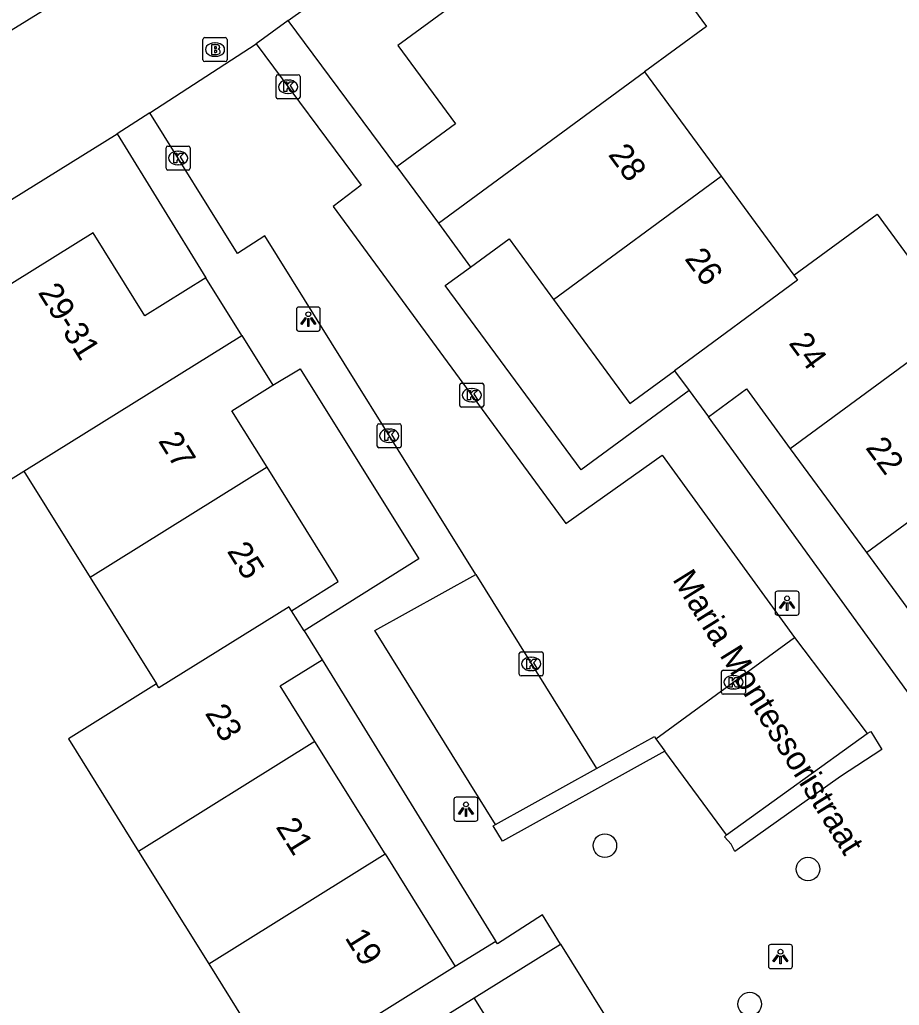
# Model space of a CAD drawing. Extents: x 160379 to 161131, y 383940 to 384849.
# Drawn here: x 160737.88 to 160774.47, y 384256.65 to 384297.65 of the extents above; entities that cross this region are included whole.
import ezdxf

# ---------------------------------------------------------------- set-up
doc = ezdxf.new("R2010")
doc.units = 0
for name, color, linetype in [('IMGEO_Boom', 7, 'Continuous'), ('IMGEO_Brandkraan', 7, 'Continuous'), ('IMGEO_Kolk', 7, 'Continuous'), ('IMGEO_Lichtpunt', 7, 'Continuous'), ('IMGEO_Openbare_ruimte_label', 7, 'Continuous'), ('IMGEO_Pand', 7, 'Continuous'), ('IMGEO_Pand_nummerreeks', 7, 'Continuous'), ('IMGEO_Parkeervlak_open', 7, 'Continuous'), ('IMGEO_Rijbaan_lokaal_open', 7, 'Continuous'), ('IMGEO_Voetpad_open', 7, 'Continuous')]:
    doc.layers.add(name, color=color, linetype=linetype)

msp = doc.modelspace()

# ---------------------------------------------------------------- linework, layer by layer
at = {"layer": 'IMGEO_Boom'}
for centre in [(160762.222, 384263.291), (160770.671, 384262.315), (160768.247, 384256.699)]:
    msp.add_circle(centre, 0.489, dxfattribs=at)
at = {"layer": 'IMGEO_Brandkraan'}
for p, q in [((160745.506, 384295.984), (160745.506, 384296.836)), ((160745.581, 384296.91), (160746.433, 384296.91)), ((160745.994, 384296.69), (160746.019, 384296.69)), ((160746.507, 384296.836), (160746.507, 384295.984)), ((160746.433, 384295.91), (160745.581, 384295.91)), ((160746.017, 384296.13), (160745.992, 384296.13))]:
    msp.add_line(p, q, dxfattribs=at)
for points in [[(160745.506, 384295.984), (160745.506, 384296.836)], [(160745.581, 384296.91), (160746.433, 384296.91)], [(160746.507, 384296.836), (160746.507, 384295.984)], [(160745.854, 384296.61), (160745.854, 384296.21), (160746.067, 384296.21)], [(160746.085, 384296.61), (160745.854, 384296.61)], [(160746.033, 384296.529), (160745.979, 384296.529), (160745.979, 384296.453)], [(160745.979, 384296.453), (160746.032, 384296.453)], [(160746.041, 384296.377), (160745.979, 384296.377), (160745.979, 384296.296)], [(160745.979, 384296.296), (160746.041, 384296.296)], [(160746.433, 384295.91), (160745.581, 384295.91)]]:
    msp.add_lwpolyline(points, dxfattribs=at)
for centre, radius, start, end in [((160745.583, 384296.834), 0.0765, 91.552, 178.448), ((160745.583, 384296.834), 0.0765, 91.552, 178.448), ((160746.431, 384296.834), 0.0765, 1.552, 88.448), ((160746.431, 384296.834), 0.0765, 1.552, 88.448), ((160746.034, 384296.491), 0.0379, 267.8285, 90.9355), ((160746.042, 384296.336), 0.0404, 269.8759, 90.5077), ((160746.089, 384296.465), 0.145, 59.4692, 91.5367), ((160746.114, 384296.512), 0.0922, 285.5137, 58.1501), ((160746.119, 384296.32), 0.105, 301.3115, 78.989), ((160745.583, 384295.986), 0.0765, 181.552, 268.448), ((160745.583, 384295.986), 0.0765, 181.552, 268.448), ((160746.073, 384296.461), 0.251, 268.6676, 293.5347), ((160746.431, 384295.986), 0.0765, 271.552, 358.448), ((160746.431, 384295.986), 0.0765, 271.552, 358.448)]:
    msp.add_arc(centre, radius, start, end, dxfattribs=at)
for centre, major_axis, ratio, start_param, end_param in [((160745.993, 384296.41), (-0.387, 0.002), 0.722429, 4.712389, 7.853982), ((160746.018, 384296.41), (-0.39, 0.002), 0.717154, 1.570796, 4.712389)]:
    msp.add_ellipse(centre, major_axis=major_axis, ratio=ratio, start_param=start_param, end_param=end_param, dxfattribs=at)
at = {"layer": 'IMGEO_Kolk'}
for p, q in [((160748.544, 384294.437), (160748.544, 384295.289)), ((160748.619, 384295.363), (160749.471, 384295.363)), ((160749.032, 384295.143), (160749.057, 384295.143)), ((160749.545, 384295.289), (160749.545, 384294.437)), ((160749.471, 384294.363), (160748.619, 384294.363)), ((160749.055, 384294.583), (160749.03, 384294.583)), ((160743.97, 384291.472), (160743.97, 384292.324)), ((160744.045, 384292.398), (160744.897, 384292.398)), ((160744.458, 384292.178), (160744.483, 384292.178)), ((160744.971, 384292.324), (160744.971, 384291.472)), ((160744.897, 384291.398), (160744.045, 384291.398)), ((160744.481, 384291.618), (160744.456, 384291.618)), ((160756.186, 384281.606), (160756.186, 384282.458)), ((160756.261, 384282.532), (160757.113, 384282.532)), ((160757.187, 384282.458), (160757.187, 384281.606)), ((160756.674, 384282.312), (160756.699, 384282.312)), ((160757.113, 384281.532), (160756.261, 384281.532)), ((160756.697, 384281.752), (160756.672, 384281.752)), ((160752.752, 384279.916), (160752.752, 384280.768)), ((160752.827, 384280.842), (160753.679, 384280.842)), ((160753.753, 384280.768), (160753.753, 384279.916)), ((160753.24, 384280.622), (160753.265, 384280.622)), ((160753.263, 384280.062), (160753.238, 384280.062)), ((160753.679, 384279.842), (160752.827, 384279.842)), ((160758.66, 384270.426), (160758.66, 384271.278)), ((160758.735, 384271.352), (160759.587, 384271.352)), ((160759.661, 384271.278), (160759.661, 384270.426)), ((160759.148, 384271.132), (160759.173, 384271.132)), ((160759.171, 384270.572), (160759.146, 384270.572)), ((160767.069, 384269.663), (160767.069, 384270.515)), ((160767.144, 384270.589), (160767.996, 384270.589)), ((160768.07, 384270.515), (160768.07, 384269.663)), ((160759.587, 384270.352), (160758.735, 384270.352)), ((160767.557, 384270.369), (160767.582, 384270.369)), ((160767.58, 384269.809), (160767.555, 384269.809)), ((160767.996, 384269.589), (160767.144, 384269.589))]:
    msp.add_line(p, q, dxfattribs=at)
for points in [[(160748.544, 384294.437), (160748.544, 384295.289)], [(160748.619, 384295.363), (160749.471, 384295.363)], [(160748.865, 384295.063), (160748.988, 384295.063), (160748.988, 384294.912), (160749.118, 384295.063), (160749.282, 384295.063), (160749.136, 384294.912), (160749.289, 384294.663), (160749.137, 384294.663), (160749.052, 384294.827), (160748.988, 384294.76), (160748.988, 384294.663), (160748.865, 384294.663), (160748.865, 384295.063)], [(160749.545, 384295.289), (160749.545, 384294.437)], [(160749.471, 384294.363), (160748.619, 384294.363)], [(160743.97, 384291.472), (160743.97, 384292.324)], [(160744.045, 384292.398), (160744.897, 384292.398)], [(160744.971, 384292.324), (160744.971, 384291.472)], [(160744.291, 384292.098), (160744.414, 384292.098), (160744.414, 384291.947), (160744.544, 384292.098), (160744.708, 384292.098), (160744.562, 384291.947), (160744.715, 384291.698), (160744.563, 384291.698), (160744.478, 384291.862), (160744.414, 384291.795), (160744.414, 384291.698), (160744.291, 384291.698), (160744.291, 384292.098)], [(160744.897, 384291.398), (160744.045, 384291.398)], [(160756.186, 384281.606), (160756.186, 384282.458)], [(160756.261, 384282.532), (160757.113, 384282.532)], [(160757.187, 384282.458), (160757.187, 384281.606)], [(160756.507, 384282.232), (160756.63, 384282.232), (160756.63, 384282.081), (160756.76, 384282.232), (160756.924, 384282.232), (160756.778, 384282.081), (160756.931, 384281.832), (160756.779, 384281.832), (160756.694, 384281.996), (160756.63, 384281.929), (160756.63, 384281.832), (160756.507, 384281.832), (160756.507, 384282.232)], [(160757.113, 384281.532), (160756.261, 384281.532)], [(160752.752, 384279.916), (160752.752, 384280.768)], [(160752.827, 384280.842), (160753.679, 384280.842)], [(160753.753, 384280.768), (160753.753, 384279.916)], [(160753.073, 384280.542), (160753.196, 384280.542), (160753.196, 384280.391), (160753.326, 384280.542), (160753.49, 384280.542), (160753.344, 384280.391), (160753.497, 384280.142), (160753.345, 384280.142), (160753.26, 384280.306), (160753.196, 384280.239), (160753.196, 384280.142), (160753.073, 384280.142), (160753.073, 384280.542)], [(160753.679, 384279.842), (160752.827, 384279.842)], [(160758.66, 384270.426), (160758.66, 384271.278)], [(160758.735, 384271.352), (160759.587, 384271.352)], [(160759.661, 384271.278), (160759.661, 384270.426)], [(160758.981, 384271.052), (160759.104, 384271.052), (160759.104, 384270.901), (160759.234, 384271.052), (160759.398, 384271.052), (160759.252, 384270.901), (160759.405, 384270.652), (160759.253, 384270.652), (160759.168, 384270.816), (160759.104, 384270.749), (160759.104, 384270.652), (160758.981, 384270.652), (160758.981, 384271.052)], [(160767.069, 384269.663), (160767.069, 384270.515)], [(160767.144, 384270.589), (160767.996, 384270.589)], [(160768.07, 384270.515), (160768.07, 384269.663)], [(160759.587, 384270.352), (160758.735, 384270.352)], [(160767.39, 384270.289), (160767.513, 384270.289), (160767.513, 384270.138), (160767.643, 384270.289), (160767.807, 384270.289), (160767.661, 384270.138), (160767.814, 384269.889), (160767.662, 384269.889), (160767.577, 384270.053), (160767.513, 384269.986), (160767.513, 384269.889), (160767.39, 384269.889), (160767.39, 384270.289)], [(160767.996, 384269.589), (160767.144, 384269.589)]]:
    msp.add_lwpolyline(points, dxfattribs=at)
for centre, start, end in [((160748.621, 384295.287), 91.552, 178.448), ((160748.621, 384295.287), 91.552, 178.448), ((160749.469, 384295.287), 1.552, 88.448), ((160749.469, 384295.287), 1.552, 88.448), ((160748.621, 384294.439), 181.552, 268.448), ((160748.621, 384294.439), 181.552, 268.448), ((160749.469, 384294.439), 271.552, 358.448), ((160749.469, 384294.439), 271.552, 358.448), ((160744.047, 384292.322), 91.552, 178.448), ((160744.047, 384292.322), 91.552, 178.448), ((160744.895, 384292.322), 1.552, 88.448), ((160744.895, 384292.322), 1.552, 88.448), ((160744.047, 384291.474), 181.552, 268.448), ((160744.047, 384291.474), 181.552, 268.448), ((160744.895, 384291.474), 271.552, 358.448), ((160744.895, 384291.474), 271.552, 358.448), ((160756.263, 384282.456), 91.552, 178.448), ((160756.263, 384282.456), 91.552, 178.448), ((160757.111, 384282.456), 1.552, 88.448), ((160757.111, 384282.456), 1.552, 88.448), ((160756.263, 384281.608), 181.552, 268.448), ((160756.263, 384281.608), 181.552, 268.448), ((160757.111, 384281.608), 271.552, 358.448), ((160757.111, 384281.608), 271.552, 358.448), ((160752.829, 384280.766), 91.552, 178.448), ((160752.829, 384280.766), 91.552, 178.448), ((160753.677, 384280.766), 1.552, 88.448), ((160753.677, 384280.766), 1.552, 88.448), ((160752.829, 384279.918), 181.552, 268.448), ((160752.829, 384279.918), 181.552, 268.448), ((160753.677, 384279.918), 271.552, 358.448), ((160753.677, 384279.918), 271.552, 358.448), ((160758.737, 384271.276), 91.552, 178.448), ((160758.737, 384271.276), 91.552, 178.448), ((160759.585, 384271.276), 1.552, 88.448), ((160759.585, 384271.276), 1.552, 88.448), ((160758.737, 384270.428), 181.552, 268.448), ((160758.737, 384270.428), 181.552, 268.448), ((160759.585, 384270.428), 271.552, 358.448), ((160759.585, 384270.428), 271.552, 358.448), ((160767.146, 384270.513), 91.552, 178.448), ((160767.146, 384270.513), 91.552, 178.448), ((160767.994, 384270.513), 1.552, 88.448), ((160767.994, 384270.513), 1.552, 88.448), ((160767.146, 384269.665), 181.552, 268.448), ((160767.146, 384269.665), 181.552, 268.448), ((160767.994, 384269.665), 271.552, 358.448), ((160767.994, 384269.665), 271.552, 358.448)]:
    msp.add_arc(centre, 0.0765, start, end, dxfattribs=at)
for centre, major_axis, ratio, start_param, end_param in [((160749.031, 384294.863), (-0.387, 0.002), 0.722429, 4.712389, 7.853982), ((160749.056, 384294.863), (-0.39, 0.002), 0.717154, 1.570796, 4.712389), ((160744.457, 384291.898), (-0.387, 0.002), 0.722429, 4.712389, 7.853982), ((160744.482, 384291.898), (-0.39, 0.002), 0.717154, 1.570796, 4.712389), ((160756.673, 384282.032), (-0.387, 0.002), 0.722429, 4.712389, 7.853982), ((160756.698, 384282.032), (-0.39, 0.002), 0.717154, 1.570796, 4.712389), ((160753.239, 384280.342), (-0.387, 0.002), 0.722429, 4.712389, 7.853982), ((160753.264, 384280.342), (-0.39, 0.002), 0.717154, 1.570796, 4.712389), ((160759.147, 384270.852), (-0.387, 0.002), 0.722429, 4.712389, 7.853982), ((160759.172, 384270.852), (-0.39, 0.002), 0.717154, 1.570796, 4.712389), ((160767.556, 384270.089), (-0.387, 0.002), 0.722429, 4.712389, 7.853982), ((160767.581, 384270.089), (-0.39, 0.002), 0.717154, 1.570796, 4.712389)]:
    msp.add_ellipse(centre, major_axis=major_axis, ratio=ratio, start_param=start_param, end_param=end_param, dxfattribs=at)
at = {"layer": 'IMGEO_Lichtpunt'}
for p, q in [((160749.39, 384285.602), (160749.39, 384284.795)), ((160749.39, 384285.602), (160749.39, 384284.795)), ((160750.292, 384285.697), (160749.484, 384285.697)), ((160750.292, 384285.697), (160749.484, 384285.697)), ((160750.386, 384284.795), (160750.386, 384285.602)), ((160750.386, 384284.795), (160750.386, 384285.602)), ((160749.484, 384284.701), (160750.292, 384284.701)), ((160749.484, 384284.701), (160750.292, 384284.701)), ((160769.304, 384273.78), (160769.304, 384272.973)), ((160769.304, 384273.78), (160769.304, 384272.973)), ((160770.206, 384273.875), (160769.398, 384273.875)), ((160770.206, 384273.875), (160769.398, 384273.875)), ((160770.3, 384272.973), (160770.3, 384273.78)), ((160770.3, 384272.973), (160770.3, 384273.78)), ((160769.398, 384272.879), (160770.206, 384272.879)), ((160769.398, 384272.879), (160770.206, 384272.879)), ((160755.946, 384265.209), (160755.946, 384264.402)), ((160755.946, 384265.209), (160755.946, 384264.402)), ((160756.848, 384265.304), (160756.04, 384265.304)), ((160756.848, 384265.304), (160756.04, 384265.304)), ((160756.942, 384264.402), (160756.942, 384265.209)), ((160756.942, 384264.402), (160756.942, 384265.209)), ((160756.04, 384264.308), (160756.848, 384264.308)), ((160756.04, 384264.308), (160756.848, 384264.308)), ((160769.028, 384259.078), (160769.028, 384258.271)), ((160769.028, 384259.078), (160769.028, 384258.271)), ((160769.93, 384259.173), (160769.122, 384259.173)), ((160769.93, 384259.173), (160769.122, 384259.173)), ((160770.024, 384258.271), (160770.024, 384259.078)), ((160770.024, 384258.271), (160770.024, 384259.078)), ((160769.122, 384258.177), (160769.93, 384258.177)), ((160769.122, 384258.177), (160769.93, 384258.177))]:
    msp.add_line(p, q, dxfattribs=at)
for points in [[(160749.764, 384285.266), (160749.803, 384285.238), (160749.615, 384284.976), (160749.577, 384285.003), (160749.764, 384285.266)], [(160749.866, 384285.218), (160749.913, 384285.218), (160749.913, 384284.896), (160749.866, 384284.896), (160749.866, 384285.218)], [(160749.976, 384285.238), (160750.014, 384285.265), (160750.201, 384285.003), (160750.162, 384284.975), (160749.976, 384285.238)], [(160769.678, 384273.444), (160769.717, 384273.416), (160769.529, 384273.154), (160769.491, 384273.181), (160769.678, 384273.444)], [(160769.78, 384273.396), (160769.827, 384273.396), (160769.827, 384273.074), (160769.78, 384273.074), (160769.78, 384273.396)], [(160769.89, 384273.416), (160769.928, 384273.443), (160770.115, 384273.181), (160770.076, 384273.153), (160769.89, 384273.416)], [(160756.32, 384264.873), (160756.359, 384264.845), (160756.171, 384264.583), (160756.133, 384264.61), (160756.32, 384264.873)], [(160756.422, 384264.825), (160756.469, 384264.825), (160756.469, 384264.503), (160756.422, 384264.503), (160756.422, 384264.825)], [(160756.532, 384264.845), (160756.57, 384264.872), (160756.757, 384264.61), (160756.718, 384264.582), (160756.532, 384264.845)], [(160769.402, 384258.742), (160769.441, 384258.714), (160769.253, 384258.452), (160769.215, 384258.479), (160769.402, 384258.742)], [(160769.504, 384258.694), (160769.551, 384258.694), (160769.551, 384258.372), (160769.504, 384258.372), (160769.504, 384258.694)], [(160769.614, 384258.714), (160769.652, 384258.741), (160769.839, 384258.479), (160769.8, 384258.451), (160769.614, 384258.714)]]:
    msp.add_lwpolyline(points, dxfattribs=at)
for centre in [(160749.889, 384285.4), (160769.803, 384273.578), (160756.445, 384265.007), (160769.527, 384258.876)]:
    msp.add_circle(centre, 0.0994, dxfattribs=at)
for centre, start, end in [((160749.484, 384285.602), 90, 180), ((160749.484, 384285.602), 90, 180), ((160750.292, 384285.602), 0, 90), ((160750.292, 384285.602), 0, 90), ((160749.484, 384284.795), 180, 270), ((160749.484, 384284.795), 180, 270), ((160750.292, 384284.795), 270, 0), ((160750.292, 384284.795), 270, 360), ((160769.398, 384273.78), 90, 180), ((160769.398, 384273.78), 90, 180), ((160770.206, 384273.78), 0, 90), ((160770.206, 384273.78), 0, 90), ((160769.398, 384272.973), 180, 270), ((160769.398, 384272.973), 180, 270), ((160770.206, 384272.973), 270, 0), ((160770.206, 384272.973), 270, 360), ((160756.04, 384265.209), 90, 180), ((160756.04, 384265.209), 90, 180), ((160756.848, 384265.209), 0, 90), ((160756.848, 384265.209), 0, 90), ((160756.04, 384264.402), 180, 270), ((160756.04, 384264.402), 180, 270), ((160756.848, 384264.402), 270, 0), ((160756.848, 384264.402), 270, 360), ((160769.122, 384259.078), 90, 180), ((160769.122, 384259.078), 90, 180), ((160769.93, 384259.078), 0, 90), ((160769.93, 384259.078), 0, 90), ((160769.122, 384258.271), 180, 270), ((160769.122, 384258.271), 180, 270), ((160769.93, 384258.271), 270, 0), ((160769.93, 384258.271), 270, 360)]:
    msp.add_arc(centre, 0.0946, start, end, dxfattribs=at)
at = {"layer": 'IMGEO_Pand'}
for points in [[(160762.333, 384302.98), (160753.616, 384296.583), (160756.007, 384293.325), (160753.569, 384291.536)], [(160764.092, 384300.584), (160766.451, 384297.369), (160763.875, 384295.479)], [(160755.296, 384289.183), (160763.875, 384295.479)], [(160763.875, 384295.479), (160767.057, 384291.143)], [(160753.569, 384291.536), (160755.296, 384289.183)], [(160760.081, 384286.019), (160767.057, 384291.143)], [(160767.057, 384291.143), (160770.082, 384287.021)], [(160770.082, 384287.021), (160773.542, 384289.56), (160776.5, 384285.529), (160776.933, 384284.939)], [(160755.296, 384289.183), (160756.634, 384287.36)], [(160745.626, 384286.911), (160743.093, 384285.332), (160740.937, 384288.792), (160731.733, 384283.055)], [(160756.634, 384287.36), (160758.235, 384288.535), (160760.081, 384286.019)], [(160747.117, 384284.519), (160745.626, 384286.911)], [(160770.082, 384287.021), (160770.235, 384286.812), (160765.121, 384283.047)], [(160760.081, 384286.019), (160763.263, 384281.684), (160765.121, 384283.047)], [(160776.933, 384284.939), (160769.936, 384279.805)], [(160738.054, 384278.87), (160747.117, 384284.519)], [(160747.117, 384284.519), (160748.41, 384282.445)], [(160765.121, 384283.047), (160765.724, 384282.226)], [(160748.174, 384279.031), (160746.708, 384281.384), (160748.41, 384282.445)], [(160765.724, 384282.226), (160766.53, 384281.128)], [(160766.53, 384281.128), (160768.113, 384282.29), (160769.936, 384279.805)], [(160733.264, 384280.6), (160735.381, 384277.204), (160738.054, 384278.87)], [(160773.104, 384275.49), (160780.101, 384280.623)], [(160769.936, 384279.805), (160773.104, 384275.49)], [(160738.054, 384278.87), (160740.813, 384274.443)], [(160748.174, 384279.031), (160740.813, 384274.443)], [(160749.185, 384273.065), (160751.135, 384274.28), (160751.034, 384274.442), (160748.174, 384279.031)], [(160773.104, 384275.49), (160776.27, 384271.175)], [(160740.813, 384274.443), (160743.572, 384270.017)], [(160749.185, 384273.065), (160749.096, 384273.207), (160749.086, 384273.223), (160749.084, 384273.227), (160743.674, 384269.854), (160743.572, 384270.017)], [(160749.708, 384272.226), (160749.185, 384273.065)], [(160749.708, 384272.226), (160750.457, 384271.024)], [(160750.162, 384267.624), (160748.718, 384269.941), (160750.457, 384271.024)], [(160743.572, 384270.017), (160739.907, 384267.733), (160742.825, 384263.051)], [(160750.162, 384267.624), (160742.825, 384263.051)], [(160753.081, 384262.942), (160750.162, 384267.624)], [(160742.825, 384263.051), (160745.744, 384258.368)], [(160745.744, 384258.368), (160753.081, 384262.942)], [(160753.081, 384262.942), (160756, 384258.258)], [(160745.744, 384258.368), (160748.663, 384253.685)], [(160756, 384258.258), (160751.757, 384255.614), (160748.663, 384253.685)], [(160749.467, 384252.395), (160752.549, 384254.316), (160756.792, 384256.961)], [(160759.684, 384252.322), (160756.792, 384256.961)]]:
    msp.add_lwpolyline(points, dxfattribs=at)
at = {"layer": 'IMGEO_Parkeervlak_open'}
for points in [[(160764.341, 384267.735), (160764.722, 384267.218)], [(160767.279, 384263.74), (160773.126, 384267.953)], [(160757.678, 384264.169), (160761.875, 384266.497)]]:
    msp.add_lwpolyline(points, dxfattribs=at)
at = {"layer": 'IMGEO_Rijbaan_lokaal_open'}
for points in [[(160749.048, 384297.616), (160760.382, 384305.698)], [(160741.768, 384300.44), (160742.088, 384300.038), (160734.254, 384295.2)], [(160749.048, 384297.616), (160747.713, 384296.654)], [(160743.299, 384293.783), (160747.713, 384296.654)], [(160747.713, 384296.654), (160752.08, 384290.776), (160750.922, 384289.878), (160760.604, 384276.697), (160764.611, 384279.532), (160770.117, 384271.949)], [(160743.299, 384293.783), (160741.939, 384292.91)], [(160756.853, 384274.564), (160748.074, 384288.666), (160746.942, 384287.932), (160743.299, 384293.783)], [(160730.162, 384285.599), (160741.939, 384292.91)], [(160756.853, 384274.564), (160761.875, 384266.497)], [(160764.341, 384267.735), (160770.117, 384271.949)], [(160761.875, 384266.497), (160764.291, 384267.837), (160764.341, 384267.735)]]:
    msp.add_lwpolyline(points, dxfattribs=at)
at = {"layer": 'IMGEO_Voetpad_open'}
for points in [[(160753.569, 384291.536), (160749.048, 384297.616)], [(160741.939, 384292.91), (160745.626, 384286.911)], [(160765.724, 384282.226), (160761.232, 384278.931), (160755.574, 384286.59), (160756.634, 384287.36)], [(160748.41, 384282.445), (160749.547, 384283.125), (160754.48, 384275.227), (160749.708, 384272.226)], [(160779.14, 384259.9), (160775.876, 384264.43), (160777.657, 384265.771), (160766.53, 384281.128)], [(160757.678, 384264.169), (160752.656, 384272.236), (160756.853, 384274.564)], [(160770.117, 384271.949), (160773.126, 384267.953)], [(160750.457, 384271.024), (160757.694, 384259.304)], [(160773.126, 384267.953), (160773.288, 384268.032), (160773.741, 384267.296), (160772.03, 384266.168), (160767.626, 384263.047), (160767.48, 384263.348), (160767.2, 384263.658), (160767.279, 384263.74)], [(160764.722, 384267.218), (160757.962, 384263.469), (160757.582, 384264.112), (160757.678, 384264.169)], [(160767.279, 384263.74), (160764.722, 384267.218)], [(160760.381, 384259.19), (160759.625, 384260.407), (160757.755, 384259.205), (160757.694, 384259.304)], [(160757.694, 384259.304), (160756, 384258.258)], [(160756.792, 384256.961), (160760.381, 384259.19)], [(160760.381, 384259.19), (160763.053, 384254.887), (160761.234, 384253.787), (160763.57, 384250), (160771.546, 384237.07)]]:
    msp.add_lwpolyline(points, dxfattribs=at)

# ---------------------------------------------------------------- texts
at = {"layer": 'IMGEO_Openbare_ruimte_label'}
msp.add_text('Maria Montessoristraat', height=1, rotation=301.9265, dxfattribs=at).set_placement((160765.009, 384274.37))
at = {"layer": 'IMGEO_Pand_nummerreeks'}
for s, rotation, p in [('28', 306.2735, (160762.334, 384292.035)), ('26', 306.2735, (160765.512, 384287.704)), ('29-31', 301.9314, (160738.621, 384286.307)), ('24', 306.2735, (160769.843, 384284.192)), ('27', 301.9324, (160743.624, 384280.13)), ('22', 306.2735, (160773.035, 384279.841)), ('25', 301.9307, (160746.484, 384275.542)), ('23', 301.9365, (160745.567, 384268.795)), ('21', 301.9352, (160748.512, 384264.07)), ('19', 301.9352, (160751.385, 384259.461))]:
    msp.add_text(s, height=1, rotation=rotation, dxfattribs=at).set_placement(p)

doc.saveas('drawing.dxf')
